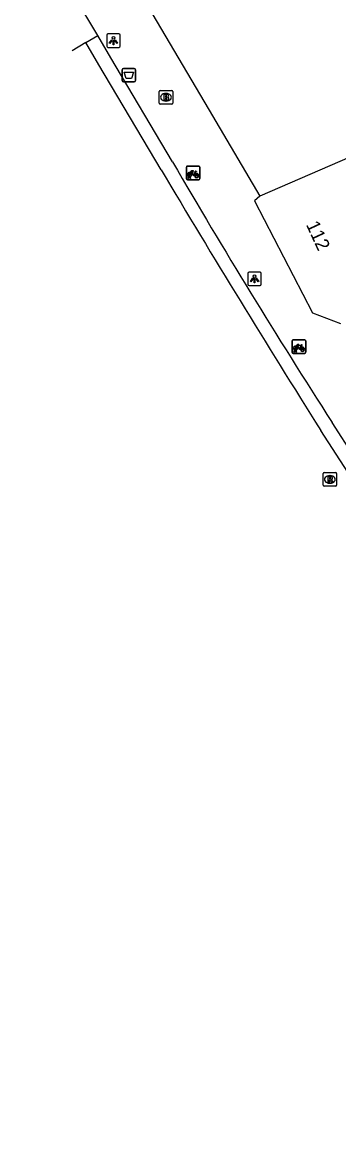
# Model space of a CAD drawing. Extents: x 160861 to 161308, y 384024 to 384878.
# Drawn here: x 161060 to 161083.4, y 384362.1 to 384444.8 of the extents above; entities that cross this region are included whole.
import ezdxf

# ---------------------------------------------------------------- set-up
doc = ezdxf.new("R2010")
doc.units = 0
for name, color, linetype in [('IMGEO_Afvalbak', 7, 'Continuous'), ('IMGEO_Brandkraan', 7, 'Continuous'), ('IMGEO_Fietsenrek', 7, 'Continuous'), ('IMGEO_Fietspad_gesloten', 7, 'Continuous'), ('IMGEO_Fietspad_open', 7, 'Continuous'), ('IMGEO_Lichtpunt', 7, 'Continuous'), ('IMGEO_Pand', 7, 'Continuous'), ('IMGEO_Pand_nummerreeks', 7, 'Continuous'), ('IMGEO_Rioolput', 7, 'Continuous')]:
    doc.layers.add(name, color=color, linetype=linetype)

msp = doc.modelspace()

# ---------------------------------------------------------------- linework, layer by layer
at = {"layer": 'IMGEO_Afvalbak'}
for p, q in [((161067.357, 384440.506), (161067.357, 384441.306)), ((161067.357, 384441.306), (161067.357, 384440.506)), ((161067.457, 384441.406), (161068.247, 384441.406)), ((161068.247, 384441.406), (161067.457, 384441.406)), ((161068.347, 384441.306), (161068.347, 384440.506)), ((161068.347, 384440.506), (161068.347, 384441.306)), ((161068.247, 384440.406), (161067.457, 384440.406)), ((161067.457, 384440.406), (161068.247, 384440.406))]:
    msp.add_line(p, q, dxfattribs=at)
msp.add_lwpolyline([(161067.5, 384441.12), (161068.204, 384441.12), (161068.055, 384440.65), (161067.649, 384440.65), (161067.5, 384441.12)], dxfattribs=at)
for centre, start, end in [((161067.457, 384441.306), 90, 180), ((161067.457, 384441.306), 90, 180), ((161068.247, 384441.306), 0, 90), ((161068.247, 384441.306), 360, 90), ((161067.457, 384440.506), 180, 270), ((161067.457, 384440.506), 180, 270), ((161068.247, 384440.506), 270, 0), ((161068.247, 384440.506), 270, 0)]:
    msp.add_arc(centre, 0.1, start, end, dxfattribs=at)
at = {"layer": 'IMGEO_Brandkraan'}
for p, q in [((161070.104, 384438.841), (161070.104, 384439.693)), ((161070.179, 384439.767), (161071.031, 384439.767)), ((161070.592, 384439.547), (161070.617, 384439.547)), ((161071.105, 384439.693), (161071.105, 384438.841)), ((161071.031, 384438.767), (161070.179, 384438.767)), ((161070.615, 384438.987), (161070.59, 384438.987))]:
    msp.add_line(p, q, dxfattribs=at)
for points in [[(161070.104, 384438.841), (161070.104, 384439.693)], [(161070.179, 384439.767), (161071.031, 384439.767)], [(161071.105, 384439.693), (161071.105, 384438.841)], [(161071.031, 384438.767), (161070.179, 384438.767)], [(161070.452, 384439.467), (161070.452, 384439.067), (161070.665, 384439.067)], [(161070.683, 384439.467), (161070.452, 384439.467)], [(161070.631, 384439.386), (161070.577, 384439.386), (161070.577, 384439.31)], [(161070.577, 384439.31), (161070.63, 384439.31)], [(161070.639, 384439.234), (161070.577, 384439.234), (161070.577, 384439.153)], [(161070.577, 384439.153), (161070.639, 384439.153)]]:
    msp.add_lwpolyline(points, dxfattribs=at)
for centre, radius, start, end in [((161070.181, 384439.691), 0.0765, 91.55205, 178.44795), ((161070.181, 384439.691), 0.0765, 91.55205, 178.44795), ((161071.029, 384439.691), 0.0765, 1.55205, 88.44795), ((161071.029, 384439.691), 0.0765, 1.55205, 88.44795), ((161070.181, 384438.843), 0.0765, 181.55205, 268.44795), ((161070.181, 384438.843), 0.0765, 181.55205, 268.44795), ((161070.632, 384439.348), 0.0379, 267.82845, 90.93552), ((161070.64, 384439.193), 0.0404, 269.87594, 90.50774), ((161070.671, 384439.318), 0.251, 268.66757, 293.53466), ((161070.687, 384439.322), 0.145, 59.4692, 91.53667), ((161070.712, 384439.369), 0.0922, 285.51372, 58.15012), ((161070.717, 384439.177), 0.105, 301.31148, 78.98903), ((161071.029, 384438.843), 0.0765, 271.55205, 358.44795), ((161071.029, 384438.843), 0.0765, 271.55205, 358.44795)]:
    msp.add_arc(centre, radius, start, end, dxfattribs=at)
for centre, major_axis, ratio, start_param, end_param in [((161070.591, 384439.267), (-0.387, 0.002), 0.722429, 4.712389, 7.853982), ((161070.616, 384439.267), (-0.39, 0.002), 0.717154, 1.570796, 4.712389)]:
    msp.add_ellipse(centre, major_axis=major_axis, ratio=ratio, start_param=start_param, end_param=end_param, dxfattribs=at)
at = {"layer": 'IMGEO_Fietsenrek'}
for p, q in [((161072.108, 384433.248), (161072.108, 384434.089)), ((161072.108, 384434.089), (161072.108, 384433.248)), ((161072.183, 384434.173), (161073.024, 384434.173)), ((161073.024, 384434.173), (161072.183, 384434.173)), ((161073.108, 384434.098), (161073.108, 384433.257)), ((161073.108, 384433.257), (161073.108, 384434.098)), ((161073.033, 384433.173), (161072.192, 384433.173)), ((161072.192, 384433.173), (161073.033, 384433.173)), ((161072.235, 384433.257), (161072.274, 384433.417)), ((161072.269, 384433.257), (161072.235, 384433.257)), ((161072.304, 384433.405), (161072.269, 384433.257)), ((161072.346, 384433.429), (161072.345, 384433.433)), ((161072.387, 384433.257), (161072.353, 384433.399)), ((161072.377, 384433.44), (161072.378, 384433.433)), ((161072.385, 384433.403), (161072.42, 384433.257)), ((161072.42, 384433.257), (161072.387, 384433.257)), ((161072.795, 384433.722), (161072.831, 384433.627)), ((161079.942, 384420.41), (161079.942, 384421.251)), ((161079.942, 384421.251), (161079.942, 384420.41)), ((161080.017, 384421.335), (161080.858, 384421.335)), ((161080.858, 384421.335), (161080.017, 384421.335)), ((161080.069, 384420.419), (161080.108, 384420.579)), ((161080.138, 384420.567), (161080.103, 384420.419)), ((161080.18, 384420.591), (161080.179, 384420.595)), ((161080.221, 384420.419), (161080.187, 384420.561)), ((161080.211, 384420.602), (161080.212, 384420.595)), ((161080.219, 384420.565), (161080.254, 384420.419)), ((161080.629, 384420.884), (161080.665, 384420.789)), ((161080.942, 384421.26), (161080.942, 384420.419)), ((161080.942, 384420.419), (161080.942, 384421.26)), ((161080.867, 384420.335), (161080.026, 384420.335)), ((161080.026, 384420.335), (161080.867, 384420.335)), ((161080.103, 384420.419), (161080.069, 384420.419)), ((161080.254, 384420.419), (161080.221, 384420.419))]:
    msp.add_line(p, q, dxfattribs=at)
for points in [[(161072.421, 384433.699), (161072.516, 384433.863), (161072.602, 384433.849), (161072.604, 384433.84), (161072.548, 384433.829), (161072.521, 384433.784), (161072.777, 384433.743)], [(161072.764, 384433.718), (161072.507, 384433.759), (161072.49, 384433.73), (161072.657, 384433.51), (161072.764, 384433.718)], [(161072.777, 384433.743), (161072.802, 384433.792), (161072.796, 384433.796), (161072.773, 384433.8), (161072.761, 384433.807), (161072.76, 384433.81), (161072.762, 384433.815), (161072.857, 384433.8), (161072.859, 384433.79), (161072.849, 384433.777), (161072.837, 384433.771), (161072.823, 384433.777), (161072.795, 384433.722)], [(161072.442, 384433.647), (161072.39, 384433.557), (161072.35, 384433.532), (161072.351, 384433.579), (161072.406, 384433.673)], [(161072.717, 384433.455), (161072.667, 384433.455), (161072.476, 384433.706), (161072.457, 384433.674)], [(161072.812, 384433.62), (161072.782, 384433.697), (161072.673, 384433.479), (161072.716, 384433.479)], [(161072.746, 384433.479), (161072.866, 384433.478), (161072.822, 384433.592)], [(161072.842, 384433.599), (161072.897, 384433.454), (161072.747, 384433.454)], [(161080.276, 384420.809), (161080.224, 384420.719), (161080.184, 384420.694), (161080.185, 384420.741), (161080.24, 384420.835)], [(161080.255, 384420.861), (161080.35, 384421.025), (161080.436, 384421.011), (161080.438, 384421.002), (161080.382, 384420.991), (161080.355, 384420.946), (161080.611, 384420.905)], [(161080.551, 384420.617), (161080.501, 384420.617), (161080.31, 384420.868), (161080.291, 384420.836)], [(161080.598, 384420.88), (161080.341, 384420.921), (161080.324, 384420.892), (161080.491, 384420.672), (161080.598, 384420.88)], [(161080.646, 384420.782), (161080.616, 384420.859), (161080.507, 384420.641), (161080.55, 384420.641)], [(161080.58, 384420.641), (161080.7, 384420.64), (161080.656, 384420.754)], [(161080.676, 384420.761), (161080.731, 384420.616), (161080.581, 384420.616)], [(161080.611, 384420.905), (161080.636, 384420.954), (161080.63, 384420.958), (161080.607, 384420.962), (161080.595, 384420.969), (161080.594, 384420.972), (161080.596, 384420.977), (161080.691, 384420.962), (161080.693, 384420.952), (161080.683, 384420.939), (161080.671, 384420.933), (161080.657, 384420.939), (161080.629, 384420.884)]]:
    msp.add_lwpolyline(points, dxfattribs=at)
for centre, radius, start, end in [((161072.186, 384434.095), 0.0779, 92.4484, 184.28452), ((161072.186, 384434.095), 0.0779, 92.4484, 184.28452), ((161073.03, 384434.095), 0.0779, 2.4484, 94.28452), ((161073.03, 384434.095), 0.0779, 2.4484, 94.28452), ((161072.186, 384433.251), 0.0779, 182.4484, 274.28452), ((161072.186, 384433.251), 0.0779, 182.4484, 274.28452), ((161072.348, 384433.558), 0.159, 62.67661, 242.13685), ((161072.348, 384433.558), 0.129, 63.31916, 238.90302), ((161072.328, 384433.429), 0.0499, 12.8025, 158.69338), ((161072.348, 384433.558), 0.159, 253.99666, 271.78671), ((161072.328, 384433.429), 0.0174, 12.8025, 163.45023), ((161072.348, 384433.558), 0.129, 253.41502, 269.02044), ((161072.348, 384433.558), 0.129, 283.60429, 43.43025), ((161072.348, 384433.558), 0.159, 283.5766, 46.60424), ((161072.875, 384433.474), 0.159, 113.3408, 178.32165), ((161072.875, 384433.474), 0.159, 187.0065, 105.77075), ((161072.875, 384433.474), 0.129, 113.92302, 177.95563), ((161072.875, 384433.474), 0.129, 188.67146, 104.58832), ((161073.03, 384433.251), 0.0779, 272.4484, 4.28452), ((161073.03, 384433.251), 0.0779, 272.4484, 4.28452), ((161080.02, 384421.257), 0.0779, 92.4484, 184.28452), ((161080.02, 384421.257), 0.0779, 92.4484, 184.28452), ((161080.182, 384420.72), 0.159, 62.67661, 242.13685), ((161080.182, 384420.72), 0.129, 63.31916, 238.90302), ((161080.162, 384420.591), 0.0499, 12.8025, 158.69338), ((161080.182, 384420.72), 0.159, 253.99666, 271.78671), ((161080.162, 384420.591), 0.0174, 12.8025, 163.45023), ((161080.182, 384420.72), 0.129, 253.41502, 269.02044), ((161080.182, 384420.72), 0.129, 283.60429, 43.43025), ((161080.182, 384420.72), 0.159, 283.5766, 46.60424), ((161080.709, 384420.636), 0.159, 113.3408, 178.32165), ((161080.709, 384420.636), 0.159, 187.0065, 105.77075), ((161080.709, 384420.636), 0.129, 113.92302, 177.95563), ((161080.709, 384420.636), 0.129, 188.67146, 104.58832), ((161080.864, 384421.257), 0.0779, 2.4484, 94.28452), ((161080.864, 384421.257), 0.0779, 2.4484, 94.28452), ((161080.02, 384420.413), 0.0779, 182.4484, 274.28452), ((161080.02, 384420.413), 0.0779, 182.4484, 274.28452), ((161080.864, 384420.413), 0.0779, 272.4484, 4.28452), ((161080.864, 384420.413), 0.0779, 272.4484, 4.28452)]:
    msp.add_arc(centre, radius, start, end, dxfattribs=at)
at = {"layer": 'IMGEO_Fietspad_gesloten'}
for points in [[(161064.671, 384443.305), (161063.662, 384442.699)], [(161070.245, 384433.902), (161065.64, 384441.67), (161064.671, 384443.305)], [(161112.857, 384362.06), (161102.724, 384381.028), (161091.987, 384399.041), (161087.193, 384406.722), (161082.056, 384414.64)]]:
    msp.add_lwpolyline(points, dxfattribs=at)
msp.add_arc((161797.9, 384866.831), 846.705, 210.751128, 212.280142, dxfattribs=at)
at = {"layer": 'IMGEO_Fietspad_open'}
for points in [[(161065.547, 384443.832), (161063.799, 384446.778)], [(161064.671, 384443.305), (161065.547, 384443.832)], [(161071.087, 384434.493), (161066.518, 384442.195), (161065.547, 384443.832)], [(161087.871, 384407.534), (161082.898, 384415.232)]]:
    msp.add_lwpolyline(points, dxfattribs=at)
msp.add_arc((161497.045, 384682.442), 492.868, 210.20357, 212.83035, dxfattribs=at)
at = {"layer": 'IMGEO_Lichtpunt'}
for p, q in [((161066.213, 384443.86), (161066.213, 384443.053)), ((161066.213, 384443.86), (161066.213, 384443.053)), ((161067.115, 384443.955), (161066.307, 384443.955)), ((161067.115, 384443.955), (161066.307, 384443.955)), ((161067.209, 384443.053), (161067.209, 384443.86)), ((161067.209, 384443.053), (161067.209, 384443.86)), ((161066.307, 384442.959), (161067.115, 384442.959)), ((161066.307, 384442.959), (161067.115, 384442.959)), ((161077.564, 384426.345), (161076.756, 384426.345)), ((161077.564, 384426.345), (161076.756, 384426.345)), ((161076.662, 384426.25), (161076.662, 384425.443)), ((161076.662, 384426.25), (161076.662, 384425.443)), ((161077.658, 384425.443), (161077.658, 384426.25)), ((161077.658, 384425.443), (161077.658, 384426.25)), ((161076.756, 384425.349), (161077.564, 384425.349)), ((161076.756, 384425.349), (161077.564, 384425.349))]:
    msp.add_line(p, q, dxfattribs=at)
for points in [[(161066.587, 384443.524), (161066.626, 384443.496), (161066.438, 384443.234), (161066.4, 384443.261), (161066.587, 384443.524)], [(161066.689, 384443.476), (161066.736, 384443.476), (161066.736, 384443.154), (161066.689, 384443.154), (161066.689, 384443.476)], [(161066.799, 384443.496), (161066.837, 384443.523), (161067.024, 384443.261), (161066.985, 384443.233), (161066.799, 384443.496)], [(161077.036, 384425.914), (161077.075, 384425.886), (161076.887, 384425.624), (161076.849, 384425.651), (161077.036, 384425.914)], [(161077.138, 384425.866), (161077.185, 384425.866), (161077.185, 384425.544), (161077.138, 384425.544), (161077.138, 384425.866)], [(161077.248, 384425.886), (161077.286, 384425.913), (161077.473, 384425.651), (161077.434, 384425.623), (161077.248, 384425.886)]]:
    msp.add_lwpolyline(points, dxfattribs=at)
for centre in [(161066.712, 384443.658), (161077.161, 384426.048)]:
    msp.add_circle(centre, 0.0994, dxfattribs=at)
for centre, start, end in [((161066.307, 384443.86), 90, 180), ((161066.307, 384443.86), 90, 180), ((161067.115, 384443.86), 0, 90), ((161067.115, 384443.86), 0, 90), ((161066.307, 384443.053), 180, 270), ((161066.307, 384443.053), 180, 270), ((161067.115, 384443.053), 270, 0), ((161067.115, 384443.053), 270, 360), ((161076.756, 384426.25), 90, 180), ((161076.756, 384426.25), 90, 180), ((161077.564, 384426.25), 0, 90), ((161077.564, 384426.25), 0, 90), ((161076.756, 384425.443), 180, 270), ((161076.756, 384425.443), 180, 270), ((161077.564, 384425.443), 270, 0), ((161077.564, 384425.443), 270, 360)]:
    msp.add_arc(centre, 0.0946, start, end, dxfattribs=at)
at = {"layer": 'IMGEO_Pand'}
for points in [[(161059.97, 384461.697), (161067.054, 384449.718), (161074.052, 384437.883), (161077.552, 384431.965)], [(161097.341, 384442.312), (161094.42, 384441.188), (161095.394, 384438.657), (161085.88, 384434.994), (161085.69, 384435.488), (161077.552, 384431.965)], [(161077.552, 384431.965), (161077.145, 384431.612), (161081.445, 384423.321), (161083.529, 384422.548)]]:
    msp.add_lwpolyline(points, dxfattribs=at)
at = {"layer": 'IMGEO_Rioolput'}
for p, q in [((161082.232, 384410.592), (161082.232, 384411.444)), ((161082.307, 384411.518), (161083.159, 384411.518)), ((161083.233, 384411.444), (161083.233, 384410.592)), ((161082.743, 384410.738), (161082.718, 384410.738)), ((161082.72, 384411.298), (161082.745, 384411.298)), ((161083.159, 384410.518), (161082.307, 384410.518))]:
    msp.add_line(p, q, dxfattribs=at)
for points in [[(161082.232, 384410.592), (161082.232, 384411.444)], [(161082.307, 384411.518), (161083.159, 384411.518)], [(161083.233, 384411.444), (161083.233, 384410.592)], [(161082.821, 384411.216), (161082.569, 384411.218), (161082.569, 384410.818)], [(161082.569, 384410.818), (161082.693, 384410.818), (161082.693, 384410.98), (161082.704, 384410.98)], [(161082.747, 384411.137), (161082.693, 384411.137), (161082.693, 384411.056)], [(161082.693, 384411.056), (161082.745, 384411.056)], [(161082.751, 384410.951), (161082.822, 384410.818), (161082.962, 384410.818), (161082.897, 384410.944)], [(161083.159, 384410.518), (161082.307, 384410.518)]]:
    msp.add_lwpolyline(points, dxfattribs=at)
for centre, radius, start, end in [((161082.309, 384411.442), 0.0765, 91.55205, 178.44795), ((161082.309, 384411.442), 0.0765, 91.55205, 178.44795), ((161083.157, 384411.442), 0.0765, 1.55205, 88.44795), ((161083.157, 384411.442), 0.0765, 1.55205, 88.44795), ((161082.309, 384410.594), 0.0765, 181.55205, 268.44795), ((161082.309, 384410.594), 0.0765, 181.55205, 268.44795), ((161082.703, 384410.927), 0.0533, 26.02933, 88.69889), ((161082.729, 384411.245), 0.19, 274.7715, 282.96867), ((161082.753, 384411.041), 0.0964, 77.00612, 93.18647), ((161082.767, 384411.098), 0.0378, 276.66336, 79.67722), ((161082.82, 384411.106), 0.109, 350.36119, 89.41601), ((161082.818, 384411.106), 0.112, 277.58423, 350.98172), ((161082.802, 384410.891), 0.108, 29.51342, 73.79051), ((161083.157, 384410.594), 0.0765, 271.55205, 358.44795), ((161083.157, 384410.594), 0.0765, 271.55205, 358.44795)]:
    msp.add_arc(centre, radius, start, end, dxfattribs=at)
for centre, major_axis, ratio, start_param, end_param in [((161082.719, 384411.018), (-0.387, 0.002), 0.722429, 4.712389, 7.853982), ((161082.744, 384411.018), (-0.39, 0.002), 0.717154, 1.570796, 4.712389)]:
    msp.add_ellipse(centre, major_axis=major_axis, ratio=ratio, start_param=start_param, end_param=end_param, dxfattribs=at)

# ---------------------------------------------------------------- texts
at = {"layer": 'IMGEO_Pand_nummerreeks'}
msp.add_text('112', height=1, rotation=294.76841, dxfattribs=at).set_placement((161080.949, 384429.854))

doc.saveas('drawing.dxf')
